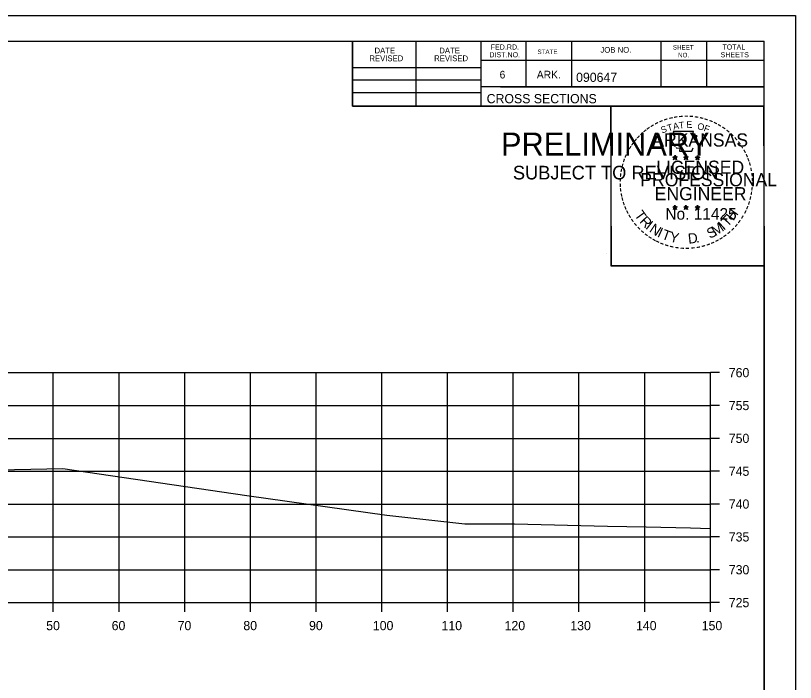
# Model space of a CAD drawing. Extents: x 1202951 to 1376887, y 378065 to 728038.
# Drawn here: x 1370161 to 1370279.6, y 380156.7 to 380258.2 of the extents above; entities that cross this region are included whole.
import ezdxf

# ---------------------------------------------------------------- set-up
doc = ezdxf.new("R2010")
doc.units = 0
for name, color, linetype in [('R_Axis', 7, 'Continuous'), ('R_Axis Annot', 7, 'Continuous'), ('R_Exist Surface', 7, 'Continuous'), ('R_Grid', 7, 'Continuous'), ('R_No Plot', 7, 'Continuous')]:
    doc.layers.add(name, color=color, linetype=linetype)

msp = doc.modelspace()

# ---------------------------------------------------------------- linework, layer by layer
at = {"layer": 'R_Axis'}
for p, q in [((1370266.7, 380168.85), (1370266.7, 380203.85)), ((1370268.1, 380203.85), (1370266.7, 380203.85)), ((1370268.1, 380198.85), (1370266.7, 380198.85)), ((1370268.1, 380193.85), (1370266.7, 380193.85)), ((1370268.1, 380188.85), (1370266.7, 380188.85)), ((1370268.1, 380183.85), (1370266.7, 380183.85)), ((1370268.1, 380178.85), (1370266.7, 380178.85)), ((1370268.1, 380173.85), (1370266.7, 380173.85)), ((1369966.7, 380168.85), (1370266.7, 380168.85)), ((1370166.7, 380167.45), (1370166.7, 380168.85)), ((1370176.7, 380167.45), (1370176.7, 380168.85)), ((1370186.7, 380167.45), (1370186.7, 380168.85)), ((1370196.7, 380167.45), (1370196.7, 380168.85)), ((1370206.7, 380167.45), (1370206.7, 380168.85)), ((1370216.7, 380167.45), (1370216.7, 380168.85)), ((1370226.7, 380167.45), (1370226.7, 380168.85)), ((1370236.7, 380167.45), (1370236.7, 380168.85)), ((1370246.7, 380167.45), (1370246.7, 380168.85)), ((1370256.7, 380167.45), (1370256.7, 380168.85)), ((1370266.7, 380167.45), (1370266.7, 380168.85)), ((1370268.1, 380168.85), (1370266.7, 380168.85))]:
    msp.add_line(p, q, dxfattribs=at)
at = {"layer": 'R_Exist Surface'}
msp.add_lwpolyline([(1370155.85, 380189.03), (1370168.13, 380189.27), (1370196.17, 380185.13), (1370217.44, 380182.14), (1370229.33, 380180.83), (1370236.88, 380180.85), (1370251.02, 380180.48), (1370256.92, 380180.36), (1370263.67, 380180.22), (1370266.7, 380180.12)], dxfattribs=at)
at = {"layer": 'R_Grid'}
for p, q in [((1369966.7, 380203.85), (1370266.7, 380203.85)), ((1370166.7, 380168.85), (1370166.7, 380203.85)), ((1370176.7, 380168.85), (1370176.7, 380203.85)), ((1370186.7, 380168.85), (1370186.7, 380203.85)), ((1370196.7, 380168.85), (1370196.7, 380203.85)), ((1370206.7, 380168.85), (1370206.7, 380203.85)), ((1370216.7, 380168.85), (1370216.7, 380203.85)), ((1370226.7, 380168.85), (1370226.7, 380203.85)), ((1370236.7, 380168.85), (1370236.7, 380203.85)), ((1370246.7, 380168.85), (1370246.7, 380203.85)), ((1370256.7, 380168.85), (1370256.7, 380203.85)), ((1370266.7, 380168.85), (1370266.7, 380203.85)), ((1369966.7, 380198.85), (1370266.7, 380198.85)), ((1369966.7, 380193.85), (1370266.7, 380193.85)), ((1369966.7, 380188.85), (1370266.7, 380188.85)), ((1369966.7, 380183.85), (1370266.7, 380183.85)), ((1369966.7, 380178.85), (1370266.7, 380178.85)), ((1369966.7, 380173.85), (1370266.7, 380173.85)), ((1369966.7, 380168.85), (1370266.7, 380168.85))]:
    msp.add_line(p, q, dxfattribs=at)
at = {"layer": 'R_No Plot'}
for p, q in [((1369946.3, 380258.2), (1370279.63, 380258.2)), ((1369958.7, 380254.31), (1370274.88, 380254.31)), ((1370212.24, 380244.43), (1370212.24, 380254.31)), ((1370221.92, 380244.43), (1370221.92, 380254.31)), ((1370231.78, 380254.31), (1370231.78, 380244.43)), ((1370238.62, 380254.31), (1370238.62, 380247.37)), ((1370245.56, 380254.31), (1370245.56, 380247.37)), ((1370259.14, 380254.31), (1370259.14, 380247.37)), ((1370266.08, 380254.31), (1370266.08, 380247.37)), ((1370274.88, 380048.85), (1370274.88, 380254.31)), ((1370274.88, 380251.37), (1370231.78, 380251.37)), ((1370274.88, 380251.39), (1370274.88, 380251.39)), ((1370212.24, 380250.29), (1370231.78, 380250.29)), ((1370212.24, 380248.43), (1370231.78, 380248.43)), ((1370212.24, 380246.49), (1370231.78, 380246.49)), ((1370274.88, 380247.37), (1370231.78, 380247.37)), ((1370234.74, 380247.37), (1370274.88, 380247.37)), ((1370274.88, 380244.43), (1370212.24, 380244.43)), ((1370261.32, 380236.94), (1370261.28, 380236.68)), ((1370261.32, 380236.57), (1370261.32, 380236.94)), ((1370261.32, 380236.94), (1370261.37, 380236.69)), ((1370262.99, 380236.94), (1370262.95, 380236.68)), ((1370262.99, 380236.57), (1370262.99, 380236.94)), ((1370262.99, 380236.94), (1370263.04, 380236.69)), ((1370260.97, 380236.68), (1370261.32, 380236.57)), ((1370260.97, 380236.68), (1370261.22, 380236.64)), ((1370260.97, 380236.68), (1370261.2, 380236.56)), ((1370261.1, 380236.27), (1370261.32, 380236.57)), ((1370261.1, 380236.27), (1370261.23, 380236.52)), ((1370261.1, 380236.27), (1370261.31, 380236.49)), ((1370261.53, 380236.27), (1370261.31, 380236.49)), ((1370261.66, 380236.68), (1370261.32, 380236.57)), ((1370261.53, 380236.27), (1370261.32, 380236.57)), ((1370261.66, 380236.68), (1370261.38, 380236.63)), ((1370261.53, 380236.27), (1370261.39, 380236.56)), ((1370261.66, 380236.68), (1370261.46, 380236.58)), ((1370262.64, 380236.68), (1370262.99, 380236.57)), ((1370262.64, 380236.68), (1370262.89, 380236.64)), ((1370262.64, 380236.68), (1370262.87, 380236.56)), ((1370262.77, 380236.27), (1370262.99, 380236.57)), ((1370262.77, 380236.27), (1370262.9, 380236.52)), ((1370262.77, 380236.27), (1370262.98, 380236.49)), ((1370263.2, 380236.27), (1370262.98, 380236.49)), ((1370263.33, 380236.68), (1370262.99, 380236.57)), ((1370263.2, 380236.27), (1370262.99, 380236.57)), ((1370263.33, 380236.68), (1370263.05, 380236.63)), ((1370263.2, 380236.27), (1370263.06, 380236.56)), ((1370263.33, 380236.68), (1370263.13, 380236.58)), ((1370264.4, 380236.67), (1370264.75, 380236.56)), ((1370264.4, 380236.67), (1370264.65, 380236.62)), ((1370264.4, 380236.67), (1370264.64, 380236.55)), ((1370264.53, 380236.26), (1370264.75, 380236.56)), ((1370264.53, 380236.26), (1370264.66, 380236.51)), ((1370264.53, 380236.26), (1370264.75, 380236.48)), ((1370264.75, 380236.92), (1370264.71, 380236.67)), ((1370264.75, 380236.56), (1370264.75, 380236.92)), ((1370264.75, 380236.92), (1370264.8, 380236.67)), ((1370265.1, 380236.67), (1370264.75, 380236.56)), ((1370264.96, 380236.26), (1370264.75, 380236.56)), ((1370264.96, 380236.26), (1370264.75, 380236.48)), ((1370265.1, 380236.67), (1370264.81, 380236.62)), ((1370264.96, 380236.26), (1370264.83, 380236.55)), ((1370265.1, 380236.67), (1370264.89, 380236.57)), ((1370260.96, 380229.11), (1370261.31, 380229)), ((1370260.96, 380229.11), (1370261.22, 380229.06)), ((1370260.96, 380229.11), (1370261.2, 380228.99)), ((1370261.1, 380228.7), (1370261.31, 380229)), ((1370261.1, 380228.7), (1370261.22, 380228.94)), ((1370261.1, 380228.7), (1370261.31, 380228.92)), ((1370261.31, 380229.36), (1370261.27, 380229.11)), ((1370261.31, 380229), (1370261.31, 380229.36)), ((1370261.31, 380229.36), (1370261.36, 380229.11)), ((1370261.66, 380229.11), (1370261.31, 380229)), ((1370261.53, 380228.7), (1370261.31, 380229)), ((1370261.53, 380228.7), (1370261.31, 380228.91)), ((1370261.66, 380229.11), (1370261.37, 380229.06)), ((1370261.53, 380228.7), (1370261.39, 380228.99)), ((1370261.66, 380229.11), (1370261.46, 380229.01)), ((1370262.63, 380229.11), (1370262.98, 380229)), ((1370262.63, 380229.11), (1370262.89, 380229.06)), ((1370262.63, 380229.11), (1370262.87, 380228.99)), ((1370262.77, 380228.7), (1370262.98, 380229)), ((1370262.77, 380228.7), (1370262.89, 380228.94)), ((1370262.77, 380228.7), (1370262.98, 380228.92)), ((1370262.98, 380229.36), (1370262.94, 380229.11)), ((1370262.98, 380229), (1370262.98, 380229.36)), ((1370262.98, 380229.36), (1370263.03, 380229.11)), ((1370263.33, 380229.11), (1370262.98, 380229)), ((1370263.19, 380228.7), (1370262.98, 380229)), ((1370263.19, 380228.7), (1370262.98, 380228.91)), ((1370263.33, 380229.11), (1370263.04, 380229.06)), ((1370263.19, 380228.7), (1370263.06, 380228.99)), ((1370263.33, 380229.11), (1370263.12, 380229.01)), ((1370264.4, 380229.1), (1370264.75, 380228.99)), ((1370264.4, 380229.1), (1370264.65, 380229.05)), ((1370264.4, 380229.1), (1370264.64, 380228.98)), ((1370264.53, 380228.69), (1370264.75, 380228.99)), ((1370264.53, 380228.69), (1370264.66, 380228.93)), ((1370264.53, 380228.69), (1370264.75, 380228.91)), ((1370264.75, 380229.35), (1370264.71, 380229.1)), ((1370264.75, 380228.99), (1370264.75, 380229.35)), ((1370264.75, 380229.35), (1370264.8, 380229.1)), ((1370265.1, 380229.1), (1370264.75, 380228.99)), ((1370264.96, 380228.69), (1370264.75, 380228.99)), ((1370264.96, 380228.69), (1370264.75, 380228.9)), ((1370265.1, 380229.1), (1370264.81, 380229.05)), ((1370264.96, 380228.69), (1370264.82, 380228.98)), ((1370265.1, 380229.1), (1370264.89, 380229)), ((1370250.92, 380221.97), (1370250.92, 380221.97))]:
    msp.add_line(p, q, dxfattribs=at)
for points in [[(1369946.29, 380258.2), (1370279.63, 380258.2), (1370279.63, 380044.86), (1369946.29, 380044.86)], [(1370192.62, 380254.31), (1370212.24, 380254.31), (1370212.24, 380244.43), (1370228.35, 380244.43), (1370251.55, 380244.43), (1370251.55, 380220.09), (1370274.88, 380220.09), (1370274.88, 380048.85), (1369958.7, 380048.85), (1369958.7, 380254.31)], [(1370251.55, 380244.43), (1370274.76, 380244.43), (1370274.88, 380220.09), (1370251.67, 380220.09)]]:
    msp.add_lwpolyline(points, close=True, dxfattribs=at)
for points in [[(1370261.01, 380240.56), (1370261.28, 380239.73)], [(1370264.52, 380239.64), (1370264.66, 380239.92), (1370263.98, 380239.9), (1370264.12, 380240.56), (1370261.01, 380240.56)], [(1370261.5, 380238.14), (1370261.5, 380238.05), (1370262.06, 380238.03), (1370262.01, 380237.56), (1370263.88, 380237.56), (1370264.08, 380238.09)], [(1370261.32, 380236.94), (1370261.53, 380236.27), (1370260.97, 380236.68), (1370261.66, 380236.68), (1370261.1, 380236.27), (1370261.32, 380236.94)], [(1370262.99, 380236.94), (1370263.2, 380236.27), (1370262.64, 380236.68), (1370263.33, 380236.68), (1370262.77, 380236.27), (1370262.99, 380236.94)], [(1370264.75, 380236.92), (1370264.96, 380236.26), (1370264.4, 380236.67), (1370265.1, 380236.67), (1370264.53, 380236.26), (1370264.75, 380236.92)], [(1370261.31, 380229.36), (1370261.53, 380228.7), (1370260.96, 380229.11), (1370261.66, 380229.11), (1370261.1, 380228.7), (1370261.31, 380229.36)], [(1370262.98, 380229.36), (1370263.19, 380228.7), (1370262.63, 380229.11), (1370263.33, 380229.11), (1370262.77, 380228.7), (1370262.98, 380229.36)], [(1370264.75, 380229.35), (1370264.96, 380228.69), (1370264.4, 380229.1), (1370265.1, 380229.1), (1370264.53, 380228.69), (1370264.75, 380229.35)]]:
    msp.add_lwpolyline(points, dxfattribs=at)
for centre, radius in [((1370261.32, 380236.57), 0.172), ((1370261.32, 380236.57), 0.145), ((1370261.32, 380236.57), 0.116), ((1370261.32, 380236.57), 0.0991), ((1370261.32, 380236.57), 0.0747), ((1370261.32, 380236.57), 0.0495), ((1370261.32, 380236.57), 0.0296), ((1370262.99, 380236.57), 0.172), ((1370262.99, 380236.57), 0.145), ((1370262.99, 380236.57), 0.116), ((1370262.99, 380236.57), 0.0991), ((1370262.99, 380236.57), 0.0747), ((1370262.99, 380236.57), 0.0495), ((1370262.99, 380236.57), 0.0296), ((1370264.75, 380236.56), 0.172), ((1370264.75, 380236.56), 0.145), ((1370264.75, 380236.56), 0.116), ((1370264.75, 380236.56), 0.0991), ((1370264.75, 380236.56), 0.0747), ((1370264.75, 380236.56), 0.0495), ((1370264.75, 380236.56), 0.0296), ((1370261.31, 380229), 0.172), ((1370261.31, 380229), 0.145), ((1370261.31, 380229), 0.116), ((1370261.31, 380229), 0.0991), ((1370261.31, 380229), 0.0747), ((1370261.31, 380229), 0.0495), ((1370261.31, 380229), 0.0296), ((1370262.98, 380229), 0.172), ((1370262.98, 380229), 0.145), ((1370262.98, 380229), 0.116), ((1370262.98, 380229), 0.0991), ((1370262.98, 380229), 0.0747), ((1370262.98, 380229), 0.0495), ((1370262.98, 380229), 0.0296), ((1370264.75, 380228.99), 0.172), ((1370264.75, 380228.99), 0.145), ((1370264.75, 380228.99), 0.116), ((1370264.75, 380228.99), 0.0991), ((1370264.75, 380228.99), 0.0747), ((1370264.75, 380228.99), 0.0495), ((1370264.75, 380228.99), 0.0296)]:
    msp.add_circle(centre, radius, dxfattribs=at)

# ---------------------------------------------------------------- texts
at = {"layer": 'R_Axis Annot'}
for s, p in [('760', (1370269.5, 380203.15)), ('755', (1370269.5, 380198.15)), ('750', (1370269.5, 380193.15)), ('745', (1370269.5, 380188.15)), ('740', (1370269.5, 380183.15)), ('735', (1370269.5, 380178.15)), ('730', (1370269.5, 380173.15)), ('725', (1370269.5, 380168.15)), ('50', (1370165.62, 380164.65)), ('60', (1370175.58, 380164.65)), ('70', (1370185.62, 380164.65)), ('80', (1370195.62, 380164.65)), ('90', (1370205.62, 380164.65)), ('100', (1370215.33, 380164.65)), ('110', (1370225.78, 380164.65)), ('120', (1370235.38, 380164.65)), ('130', (1370245.38, 380164.65)), ('140', (1370255.38, 380164.65)), ('150', (1370265.38, 380164.65))]:
    msp.add_text(s, height=1.4, dxfattribs=at).set_placement(p)
at = {"layer": 'R_No Plot'}
for s, height, rotation, p in [('FED.RD.', 0.782, 360, (1370233.26, 380253.03)), ('SHEET', 0.684, 360, (1370261, 380253.03)), ('TOTAL', 0.782, 360, (1370268.52, 380253.03)), ('DATE', 0.879, 360, (1370215.58, 380252.44)), ('DATE', 0.879, 360, (1370225.44, 380252.44)), ('DIST.NO.', 0.782, 360, (1370233.06, 380251.85)), ('STATE', 0.684, 360, (1370240.38, 380252.35)), ('JOB NO.', 0.879, 360, (1370249.96, 380252.55)), ('NO.', 0.684, 360, (1370261.78, 380251.85)), ('SHEETS', 0.782, 360, (1370268.24, 380251.85)), ('REVISED', 0.879, 360, (1370214.8, 380251.26)), ('REVISED', 0.879, 360, (1370224.66, 380251.26)), ('6', 1.17, 360, (1370234.62, 380248.63)), ('ARK.', 1.172, 360, (1370240.28, 380248.63)), ('090647', 1.4, 360, (1370246.26, 380248.11)), ('CROSS SECTIONS', 1.4, 360, (1370232.65, 380244.86)), ('-', 1.6, 10.2193, (1370261.18, 380242.09)), ('-', 1.6, 5.8968, (1370261.91, 380242.2)), ('-', 1.6, 0.1862, (1370262.68, 380242.27)), ('-', 1.6, 357.743, (1370263.41, 380242.26)), ('-', 1.6, 352.1617, (1370264.15, 380242.2)), ('-', 1.6, 28.7918, (1370258.49, 380241.1)), ('-', 1.6, 24.3072, (1370259.12, 380241.42)), ('-', 1.6, 19.1761, (1370259.76, 380241.69)), ('T', 1, 16.4036, (1370260.28, 380240.57)), ('-', 1.6, 13.6301, (1370260.51, 380241.93)), ('A', 1, 11.2132, (1370261.1, 380240.82)), ('T', 1, 6.0228, (1370261.95, 380240.99)), ('E', 1, 0.8323, (1370263.06, 380241.1)), ('O', 1, 350.4515, (1370264.66, 380240.89)), ('-', 1.6, 347.2049, (1370264.87, 380242.09)), ('-', 1.6, 342.3362, (1370265.51, 380241.93)), ('-', 1.6, 337.8551, (1370266.24, 380241.71)), ('-', 1.6, 334.1211, (1370266.87, 380241.44)), ('-', 1.6, 329.6409, (1370267.45, 380241.16)), ('-', 1.6, 38.9507, (1370256.84, 380239.96)), ('-', 1.6, 36.2317, (1370257.31, 380240.34)), ('-', 1.6, 34.0636, (1370257.89, 380240.73)), ('S', 1, 21.594, (1370259.36, 380240.24)), ('F', 1, 340.0707, (1370265.61, 380240.66)), ('-', 1.6, 325.8627, (1370268.09, 380240.8)), ('-', 1.6, 320.5297, (1370268.7, 380240.37)), ('PRELIMINARY', 3.5, 360, (1370234.83, 380236.89)), ('-', 1.6, 50.6142, (1370255.55, 380238.58)), ('-', 1.6, 48.423, (1370255.96, 380239.06)), ('-', 1.6, 42.9622, (1370256.4, 380239.54)), ('ARKANSAS', 2, 360, (1370257.86, 380238.27)), ('-', 1.6, 315.5786, (1370269.3, 380239.88)), ('-', 1.6, 309.8797, (1370269.87, 380239.33)), ('DWB', 0.01, 360, (1370235.58, 380238.74)), ('-', 1.6, 58.0706, (1370254.82, 380237.48)), ('-', 1.6, 54.2325, (1370255.14, 380238.01)), ('-', 1.6, 306.6522, (1370270.4, 380238.73)), ('-', 1.4, 303.6753, (1370270.88, 380238.16)), ('-', 1.6, 67.7743, (1370254.24, 380236.26)), ('-', 1.6, 62.8713, (1370254.5, 380236.87)), ('-', 1.6, 299.6684, (1370271.2, 380237.55)), ('-', 1.6, 294.6628, (1370271.53, 380236.94)), ('-', 1.6, 72.3945, (1370254.02, 380235.63)), ('LICENSED', 2, 360, (1370258.46, 380234.12)), ('DWB', 0.01, 360, (1370261.3, 380236.57)), ('DWB', 0.01, 360, (1370262.97, 380236.57)), ('DWB', 0.01, 360, (1370264.74, 380236.55)), ('-', 1.6, 290.5728, (1370271.78, 380236.37)), ('-', 1.6, 285.1233, (1370272.02, 380235.79)), ('SUBJECT TO REVISION', 2.0751, 360, (1370236.64, 380233.26)), ('-', 1.6, 81.2013, (1370253.7, 380234.2)), ('-', 1.6, 75.461, (1370253.83, 380234.91)), ('-', 1.6, 280.5493, (1370272.22, 380235.04)), ('-', 1.6, 89.0622, (1370253.59, 380232.81)), ('-', 1.6, 85.1863, (1370253.62, 380233.51)), ('PROFESSIONAL', 2, 360, (1370256.03, 380232.22)), ('-', 1.6, 276.5962, (1370272.38, 380234.28)), ('-', 1.6, 274.3301, (1370272.44, 380233.55)), ('-', 1.6, 94.1959, (1370253.63, 380232.08)), ('-', 1.6, 269.9407, (1370272.47, 380232.92)), ('-', 1.6, 98.9479, (1370253.7, 380231.42)), ('-', 1.6, 101.7149, (1370253.84, 380230.68)), ('ENGINEER', 2, 360, (1370258.22, 380230.09)), ('-', 1.6, 260.9953, (1370272.38, 380231.6)), ('-', 1.6, 263.5172, (1370272.45, 380232.26)), ('-', 1.6, 105.4578, (1370254, 380230.09)), ('-', 1.6, 109.0874, (1370254.21, 380229.46)), ('-', 1.6, 252.8681, (1370272.09, 380230.2)), ('-', 1.6, 255.7626, (1370272.27, 380230.92)), ('-', 1.6, 114.0643, (1370254.47, 380228.86)), ('T', 1.54, 306.0406, (1370255.07, 380227.84)), ('No. 11425', 1.757, 360, (1370259.85, 380227.14)), ('DWB', 0.01, 360, (1370261.3, 380228.99)), ('DWB', 0.01, 360, (1370262.97, 380228.99)), ('DWB', 0.01, 360, (1370264.74, 380228.98)), ('H', 1.54, 54.6088, (1370270.19, 380226.87)), ('-', 1.6, 247.8887, (1370271.87, 380229.53)), ('-', 1.6, 115.7289, (1370254.77, 380228.24)), ('-', 1.6, 120.4471, (1370255.13, 380227.66)), ('R', 1.54, 314.005, (1370255.83, 380226.79)), ('T', 1.54, 46.6444, (1370269.3, 380225.93)), ('-', 1.6, 239.0712, (1370271.21, 380228.15)), ('-', 1.6, 244.6197, (1370271.61, 380228.9)), ('-', 1.6, 125.8934, (1370255.53, 380227.1)), ('-', 1.6, 130.7181, (1370255.99, 380226.54)), ('I', 1.54, 321.9694, (1370256.73, 380225.86)), ('N', 1.54, 326.5002, (1370257.3, 380225.38)), ('M', 1.54, 32.6563, (1370267.46, 380224.6)), ('I', 1.54, 42.1136, (1370268.74, 380225.45)), ('-', 1.6, 231.2538, (1370270.38, 380226.93)), ('-', 1.6, 233.8452, (1370270.81, 380227.5)), ('-', 1.6, 134.2238, (1370256.51, 380226)), ('-', 1.6, 138.9338, (1370257.04, 380225.54)), ('I', 1.54, 335.3603, (1370258.51, 380224.6)), ('T', 1.54, 339.8912, (1370259.17, 380224.27)), ('Y', 1.54, 347.8556, (1370260.39, 380223.83)), ('D', 1.54, 6.3969, (1370263.37, 380223.47)), ('S', 1.54, 26.9312, (1370266.62, 380224.2)), ('-', 1.6, 221.0851, (1370269.38, 380225.86)), ('-', 1.6, 225.7653, (1370269.9, 380226.37)), ('-', 1.6, 144.6463, (1370257.59, 380225.13)), ('-', 1.6, 148.0898, (1370258.15, 380224.76)), ('-', 1.6, 151.5704, (1370258.73, 380224.43)), ('-', 1.6, 154.6002, (1370259.25, 380224.19)), ('.', 1.54, 13.7642, (1370264.56, 380223.59)), ('-', 1.6, 207.3568, (1370267.74, 380224.65)), ('-', 1.6, 212.2491, (1370268.3, 380225)), ('-', 1.6, 215.7363, (1370268.83, 380225.39)), ('-', 1.6, 158.5612, (1370259.88, 380223.93)), ('-', 1.6, 162.7983, (1370260.57, 380223.72)), ('-', 1.6, 167.5555, (1370261.28, 380223.56)), ('-', 1.6, 173.1155, (1370262.05, 380223.45)), ('-', 1.6, 176.5183, (1370262.8, 380223.39)), ('-', 1.6, 181.5918, (1370263.54, 380223.41)), ('-', 1.6, 185.8167, (1370264.35, 380223.49)), ('-', 1.6, 191.2858, (1370265.09, 380223.62)), ('-', 1.6, 195.4743, (1370265.82, 380223.82)), ('-', 1.6, 200.7184, (1370266.5, 380224.06)), ('-', 1.6, 204.2516, (1370267.11, 380224.33))]:
    msp.add_text(s, height=height, rotation=rotation, dxfattribs=at).set_placement(p)

doc.saveas('drawing.dxf')
